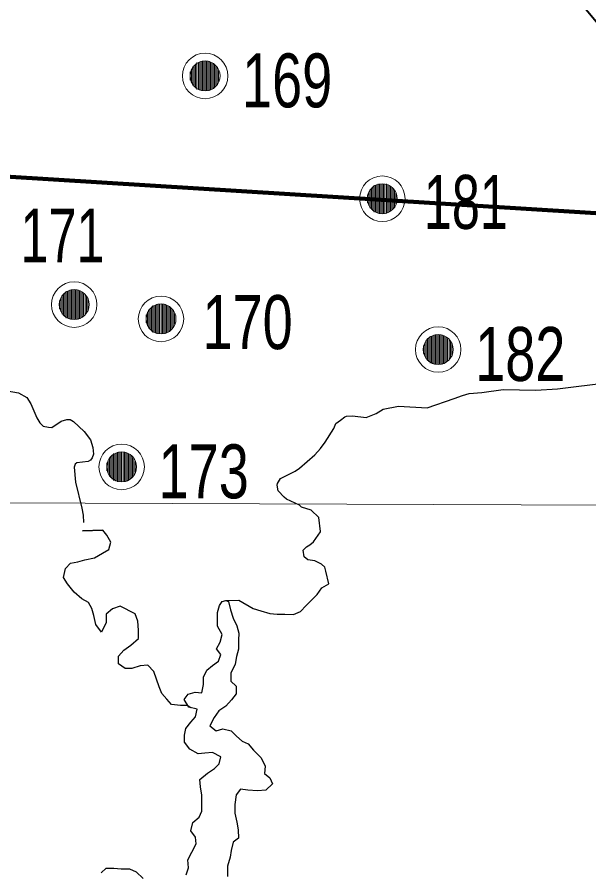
# Model space of a CAD drawing. Extents: x 553962 to 842807, y 8883888 to 9032388.
# Drawn here: x 760725 to 764968, y 8946421 to 8952764 of the extents above; entities that cross this region are included whole.
import ezdxf

# ---------------------------------------------------------------- set-up
doc = ezdxf.new("R2010")
doc.units = 0
doc.header["$LTSCALE"] = 160
for name, color, linetype, lineweight in [('15', 7, 'Continuous', 25), ('2', 7, 'Continuous', 13), ('21', 7, 'Continuous', 25), ('27', 7, 'Continuous', 90), ('32', 7, 'Continuous', 13), ('33', 7, 'Continuous', 13)]:
    doc.layers.add(name, color=color, linetype=linetype, lineweight=lineweight)

msp = doc.modelspace()

# ---------------------------------------------------------------- linework, layer by layer
at = {"layer": '15', "lineweight": 40}
msp.add_spline([(761549.2, 8957020.4), (762383.1, 8955993.9), (763257, 8954902.9), (764214.4, 8953717.3), (766168.2, 8951324.4), (767086.6, 8950171.6), (770317.8, 8946184.2), (771971, 8944146), (773006.3, 8942876.2), (773223.4, 8942642.3), (773373.7, 8942274.8), (774008.3, 8940921.5), (774359, 8940136.3), (774475.8, 8939919.1), (774642.8, 8939785.5), (774893.3, 8939668.5), (775511.2, 8939484.7), (775928.6, 8939267.5), (776078.9, 8939184), (776379.5, 8938916.7), (776680.1, 8938749.6), (776830.4, 8938582.6), (777398.1, 8938348.7), (777899.1, 8938231.7), (778550.4, 8938482.3), (779134.8, 8938866.6), (779452.1, 8939250.8), (779569, 8939384.5), (779685.9, 8939351.1), (779852.9, 8939217.4), (780086.7, 8939217.4), (780604.3, 8939451.3), (781055.2, 8939618.4), (781439.3, 8939618.4), (781823.3, 8939518.1), (782090.5, 8939401.2), (782290.9, 8939367.8), (782524.7, 8939518.1), (782858.7, 8939618.4), (783192.6, 8939651.8), (783509.9, 8939818.9), (783910.7, 8940119.6), (784278.1, 8940336.8), (784625.2, 8940434.5)], degree=3, dxfattribs=at)
at = {"layer": '2'}
msp.add_line((565315.3, 8949866.8), (791497.7, 8949052.2), dxfattribs=at)
at = {"layer": '21'}
for p, q in [((761210.9, 8948956.2), (761361.4, 8948961.1)), ((761361.4, 8948961.1), (761210.9, 8948956.2))]:
    msp.add_line(p, q, dxfattribs=at)
for points in [[(760588.6, 8950335.2), (760579.4, 8950302.6), (760526.2, 8950197.8), (760517.9, 8950150.9), (760518.6, 8950115), (760524.8, 8950096.2), (760560.2, 8950052.5), (760573.6, 8950045.6), (760600.4, 8950021.6), (760652.6, 8949994.7), (760735.2, 8949978.4), (760796.3, 8949944.7), (760827, 8949897.8), (760870.5, 8949794.4), (760894.4, 8949756.4), (760917.9, 8949733), (760957.7, 8949723.4), (760983.8, 8949723)], [(760588.6, 8950335.2), (760579.4, 8950302.6), (760526.2, 8950197.8), (760517.9, 8950150.9), (760518.6, 8950115), (760524.8, 8950096.2), (760560.2, 8950052.5), (760573.6, 8950045.6), (760600.4, 8950021.6), (760652.6, 8949994.7), (760735.2, 8949978.4), (760796.3, 8949944.7), (760827, 8949897.8), (760870.5, 8949794.4), (760894.4, 8949756.4), (760917.9, 8949733), (760957.7, 8949723.4), (760983.8, 8949723)], [(762654.7, 8949294.5), (762656.7, 8949306.8), (762679.1, 8949343.6), (762788.7, 8949399.1), (762821.1, 8949420.1), (762935.3, 8949520.6), (762977.1, 8949566.6), (763011.1, 8949614.1), (763074.6, 8949715.9), (763089.4, 8949752.7), (763125.9, 8949775.5), (763156, 8949801.1), (763169.3, 8949805.2), (763212.9, 8949808.1), (763314.7, 8949796.1), (763389.4, 8949825.8), (763440.7, 8949858.6), (763555.2, 8949879.5), (763767.2, 8949868.9), (763967.1, 8949936), (764029.1, 8949960.5), (764080.2, 8949974.5), (764174.7, 8949982.8), (764331.6, 8950003.9), (764575.5, 8950000), (764735.9, 8950008.2), (765114.3, 8950055)], [(760983.8, 8949723), (761052.1, 8949768.5), (761052.1, 8949768.5), (761093.2, 8949782.5), (761118.7, 8949782.5), (761143, 8949765.5), (761222.5, 8949692), (761270.1, 8949631.4), (761287.7, 8949575), (761290.9, 8949523.6), (761283.1, 8949497.5), (761268.7, 8949478.8), (761253.4, 8949469.9), (761168.1, 8949460.9), (761157.1, 8949449.3), (761149.4, 8949429.2), (761159.4, 8949316.6), (761205.6, 8949123.6), (761214.3, 8949072.6), (761216.9, 8949017.9)], [(760983.8, 8949723), (761052.1, 8949768.5), (761052.1, 8949768.5), (761093.2, 8949782.5), (761118.7, 8949782.5), (761143, 8949765.5), (761222.5, 8949692), (761270.1, 8949631.4), (761287.7, 8949575), (761290.9, 8949523.6), (761283.1, 8949497.5), (761268.7, 8949478.8), (761253.4, 8949469.9), (761168.1, 8949460.9), (761157.1, 8949449.3), (761149.4, 8949429.2), (761159.4, 8949316.6), (761205.6, 8949123.6), (761214.3, 8949072.6), (761216.9, 8949017.9)], [(762975.5, 8948950.6), (762963.4, 8949056), (762906, 8949108.6), (762836.6, 8949131.3), (762820.1, 8949147.2), (762725, 8949191.5), (762705.8, 8949206.6), (762661.7, 8949253.3), (762654.7, 8949294.5)], [(762015.2, 8947645), (761987.8, 8947662.2), (761936.9, 8947662.5), (761870.9, 8947668), (761835.5, 8947709), (761800.2, 8947750), (761780.2, 8947801), (761760.3, 8947857.2), (761740.3, 8947913.3), (761694.9, 8947959.5), (761638.9, 8947954.7), (761577.7, 8947934.7), (761526.9, 8947935), (761476.3, 8947971), (761476.6, 8948027), (761517.6, 8948072.6), (761568.7, 8948107.9), (761625, 8948158.5), (761625.5, 8948219.6), (761620.8, 8948285.9), (761600.9, 8948342), (761489.4, 8948398.8), (761433.3, 8948378.7), (761387.2, 8948338.3), (761386.8, 8948277.2), (761350.7, 8948206.1), (761310.4, 8948262.3), (761295.6, 8948328.7), (761280.7, 8948379.7), (761255.6, 8948425.7), (761204.9, 8948451.5), (761149.3, 8948502.7), (761098.9, 8948564.2), (761068.7, 8948610.2), (761084.4, 8948676.3), (761120.3, 8948716.8), (761176.3, 8948726.7), (761227.3, 8948741.7), (761298.6, 8948756.5), (761359.8, 8948791.8), (761405.8, 8948816.9), (761421.4, 8948872.9), (761391.3, 8948924), (761361.4, 8948961.1)], [(763037.7, 8948563.4), (763016, 8948657.7), (763008.9, 8948685.8), (762983.9, 8948709.2), (762933.4, 8948733.1), (762882.7, 8948741.6), (762855.1, 8948762.5), (762848.4, 8948813.6), (762871.8, 8948838.7), (762897.5, 8948853.6), (762923.3, 8948873.5), (762959.9, 8948923.9), (762975.6, 8948949.1), (762975.5, 8948950.6)], [(762274.4, 8948440.9), (762371.2, 8948443.4), (762477.5, 8948379.6), (762533.3, 8948364), (762599.3, 8948343.2), (762655.2, 8948337.7), (762711.2, 8948337.4), (762777.3, 8948337), (762828.3, 8948357), (762869.3, 8948402.6), (762910.2, 8948443.1), (762951.2, 8948483.6), (762987.1, 8948534.3), (763037.7, 8948563.4)], [(761980.6, 8946406.3), (761996.2, 8946457.1), (761991.5, 8946518.3), (762022.4, 8946574.1), (762053.3, 8946635.1), (762048.6, 8946686), (762013.3, 8946732.1), (762029, 8946793.1), (762075.1, 8946833.6), (762095.7, 8946879.3), (762096.2, 8946945.5), (762096.5, 8946996.4), (762086.8, 8947057.6), (762082.1, 8947113.7), (762138.3, 8947159.2), (762189.4, 8947194.5), (762225.3, 8947229.9), (762235.8, 8947280.8), (762175, 8947311.8), (762119, 8947307), (762068.1, 8947302.3), (762007.3, 8947338.3), (761967, 8947389.5), (761967.3, 8947440.4), (761977.9, 8947491.3), (762013.8, 8947536.9), (762049.7, 8947577.4), (762060.2, 8947633.4), (761999.3, 8947649.1), (761964.1, 8947705.3), (761994.9, 8947745.9), (762045.8, 8947760.8), (762096.7, 8947755.4), (762107.2, 8947816.5), (762107.6, 8947872.5), (762133.4, 8947923.3), (762174.3, 8947958.7), (762220.3, 8947989), (762235.9, 8948039.8), (762205.7, 8948080.7), (762231.5, 8948131.5), (762247.1, 8948187.4), (762212, 8948248.8), (762212.3, 8948299.7), (762212.7, 8948350.7), (762226.4, 8948402.4), (762246.6, 8948432.3), (762274.4, 8948440.9), (762294.6, 8948431.6)], [(762294.6, 8948431.6), (762309.4, 8948370.4), (762329.3, 8948309.2), (762354.4, 8948253), (762369.3, 8948196.8), (762368.9, 8948145.9), (762368.5, 8948079.7), (762352.8, 8948023.8), (762342.2, 8947967.8), (762311.3, 8947901.8), (762310.9, 8947840.7), (762351.3, 8947804.7), (762350.9, 8947748.7), (762315, 8947703.1), (762274, 8947657.5), (762222.9, 8947622.2), (762186.9, 8947571.5), (762156, 8947510.5), (762201.5, 8947474.6), (762252.5, 8947489.6), (762313.4, 8947473.9), (762353.8, 8947432.9), (762394.3, 8947396.9), (762439.9, 8947376.3), (762480.3, 8947330.2), (762535.8, 8947273.8), (762565.9, 8947212.5), (762560.5, 8947156.5), (762600.9, 8947125.7), (762621, 8947079.7), (762569.8, 8947034.2), (762508.7, 8947029.5), (762437.6, 8947035), (762381.7, 8947040.5), (762350.9, 8946999.9), (762340.2, 8946928.7), (762339.7, 8946862.4), (762354.5, 8946796.1), (762364.3, 8946740), (762369, 8946678.9), (762328.1, 8946648.6), (762312.4, 8946587.6), (762307, 8946536.7), (762286.2, 8946470.6), (762285.7, 8946394.2)], [(761350, 8946420.5), (761385.8, 8946456), (761441.8, 8946455.6), (761497.7, 8946450.2), (761558.7, 8946449.8), (761609.4, 8946429.1), (761659.9, 8946377.8)]]:
    msp.add_lwpolyline(points, dxfattribs=at)
at = {"layer": '27'}
msp.add_lwpolyline([(750519.5, 8951321.2), (753181.6, 8952045.1), (767371, 8951165.8), (772338.7, 8947456.5)], dxfattribs=at)
msp.add_spline([(779358.3, 8951316.5), (778152, 8950383.2), (776870.5, 8948893), (775858.2, 8948102.8), (775096.9, 8948098.3), (774081.6, 8948143.1), (772814, 8947781.5), (772105.2, 8947296.6), (771547.4, 8947166.9), (771322, 8946330.6), (771374.4, 8945875.5), (771395.1, 8945546.1), (769593.3, 8944681.6), (768541.6, 8943918.8), (767488.3, 8942812.2), (766189.2, 8941452.3), (765366.7, 8940769), (764084.5, 8940646.2), (763321.5, 8941097.2), (762890.2, 8941044.2), (762866.3, 8940639.2), (762461.9, 8940181.4), (761397.4, 8939821), (760940.2, 8939919.5), (760875, 8939930.2)], degree=3, dxfattribs=at)
at = {"layer": '32'}
for p, q in [((763345, 8951488), (763345, 8951348)), ((763355, 8951498), (763355, 8951338)), ((763365, 8951508), (763365, 8951328)), ((763375, 8951518), (763375, 8951318)), ((763385, 8951518), (763385, 8951318)), ((763395, 8951518), (763395, 8951318)), ((763405, 8951528), (763405, 8951308)), ((763415, 8951528), (763415, 8951308)), ((763425, 8951528), (763425, 8951308)), ((763435, 8951528), (763435, 8951308)), ((763445, 8951528), (763445, 8951308)), ((763455, 8951528), (763455, 8951308)), ((763465, 8951528), (763465, 8951308)), ((763475, 8951518), (763475, 8951318)), ((763485, 8951518), (763485, 8951318)), ((763495, 8951508), (763495, 8951328)), ((763505, 8951498), (763505, 8951338)), ((763515, 8951488), (763515, 8951348)), ((763325, 8951448), (763325, 8951388)), ((763335, 8951468), (763335, 8951368)), ((763525, 8951478), (763525, 8951358)), ((763535, 8951458), (763535, 8951378)), ((761079, 8950723), (761079, 8950543)), ((761089, 8950733), (761089, 8950533)), ((761099, 8950733), (761099, 8950533)), ((761109, 8950733), (761109, 8950533)), ((761119, 8950743), (761119, 8950523)), ((761129, 8950743), (761129, 8950523)), ((761139, 8950743), (761139, 8950523)), ((761149, 8950743), (761149, 8950523)), ((761159, 8950743), (761159, 8950523)), ((761169, 8950743), (761169, 8950523)), ((761179, 8950743), (761179, 8950523)), ((761189, 8950733), (761189, 8950533)), ((761199, 8950733), (761199, 8950533)), ((761209, 8950723), (761209, 8950543)), ((761039, 8950663), (761039, 8950603)), ((761049, 8950683), (761049, 8950583)), ((761059, 8950703), (761059, 8950563)), ((761069, 8950713), (761069, 8950553)), ((761219, 8950713), (761219, 8950553)), ((761229, 8950703), (761229, 8950563)), ((761239, 8950693), (761239, 8950573)), ((761249, 8950673), (761249, 8950593)), ((761703, 8950597), (761703, 8950457)), ((761713, 8950607), (761713, 8950447)), ((761723, 8950617), (761723, 8950437)), ((761733, 8950627), (761733, 8950427)), ((761743, 8950627), (761743, 8950427)), ((761753, 8950627), (761753, 8950427)), ((761763, 8950637), (761763, 8950417)), ((761773, 8950637), (761773, 8950417)), ((761783, 8950637), (761783, 8950417)), ((761793, 8950637), (761793, 8950417)), ((761803, 8950637), (761803, 8950417)), ((761813, 8950637), (761813, 8950417)), ((761823, 8950637), (761823, 8950417)), ((761833, 8950627), (761833, 8950427)), ((761843, 8950627), (761843, 8950427)), ((761853, 8950617), (761853, 8950437)), ((761863, 8950607), (761863, 8950447)), ((761873, 8950597), (761873, 8950457)), ((761683, 8950557), (761683, 8950497)), ((761693, 8950577), (761693, 8950477)), ((761883, 8950587), (761883, 8950467)), ((761893, 8950567), (761893, 8950487))]:
    msp.add_line(p, q, dxfattribs=at)
for centre, radius in [((763435, 8951418), 168.7), ((763435, 8951418), 111), ((761149, 8950633), 168.7), ((761149, 8950633), 111), ((761793, 8950527), 168.7), ((761793, 8950527), 111)]:
    msp.add_circle(centre, radius, dxfattribs=at)
at = {"layer": '33'}
for p, q in [((762090, 8952438), (762090, 8952218)), ((762100, 8952438), (762100, 8952218)), ((762110, 8952438), (762110, 8952218)), ((762120, 8952438), (762120, 8952218)), ((762130, 8952438), (762130, 8952218)), ((762140, 8952438), (762140, 8952218)), ((762150, 8952438), (762150, 8952218)), ((762020, 8952378), (762020, 8952278)), ((762030, 8952398), (762030, 8952258)), ((762040, 8952408), (762040, 8952248)), ((762050, 8952418), (762050, 8952238)), ((762060, 8952428), (762060, 8952228)), ((762070, 8952428), (762070, 8952228)), ((762080, 8952428), (762080, 8952228)), ((762160, 8952428), (762160, 8952228)), ((762170, 8952428), (762170, 8952228)), ((762180, 8952418), (762180, 8952238)), ((762190, 8952408), (762190, 8952248)), ((762200, 8952398), (762200, 8952258)), ((762210, 8952388), (762210, 8952268)), ((762220, 8952368), (762220, 8952288)), ((762010, 8952358), (762010, 8952298)), ((763820, 8950410), (763820, 8950190)), ((763830, 8950410), (763830, 8950190)), ((763840, 8950410), (763840, 8950190)), ((763850, 8950410), (763850, 8950190)), ((763860, 8950410), (763860, 8950190)), ((763870, 8950410), (763870, 8950190)), ((763880, 8950410), (763880, 8950190)), ((763750, 8950350), (763750, 8950250)), ((763760, 8950370), (763760, 8950230)), ((763770, 8950380), (763770, 8950220)), ((763780, 8950390), (763780, 8950210)), ((763790, 8950400), (763790, 8950200)), ((763800, 8950400), (763800, 8950200)), ((763810, 8950400), (763810, 8950200)), ((763890, 8950400), (763890, 8950200)), ((763900, 8950400), (763900, 8950200)), ((763910, 8950390), (763910, 8950210)), ((763920, 8950380), (763920, 8950220)), ((763930, 8950370), (763930, 8950230)), ((763940, 8950360), (763940, 8950240)), ((763950, 8950340), (763950, 8950260)), ((763740, 8950330), (763740, 8950270)), ((761431, 8949520), (761431, 8949340)), ((761441, 8949530), (761441, 8949330)), ((761451, 8949530), (761451, 8949330)), ((761461, 8949530), (761461, 8949330)), ((761471, 8949540), (761471, 8949320)), ((761481, 8949540), (761481, 8949320)), ((761491, 8949540), (761491, 8949320)), ((761501, 8949540), (761501, 8949320)), ((761511, 8949540), (761511, 8949320)), ((761521, 8949540), (761521, 8949320)), ((761531, 8949540), (761531, 8949320)), ((761541, 8949530), (761541, 8949330)), ((761551, 8949530), (761551, 8949330)), ((761561, 8949520), (761561, 8949340)), ((761391, 8949460), (761391, 8949400)), ((761401, 8949480), (761401, 8949380)), ((761411, 8949500), (761411, 8949360)), ((761421, 8949510), (761421, 8949350)), ((761571, 8949510), (761571, 8949350)), ((761581, 8949500), (761581, 8949360)), ((761591, 8949490), (761591, 8949370)), ((761601, 8949470), (761601, 8949390))]:
    msp.add_line(p, q, dxfattribs=at)
for centre, radius in [((762120, 8952328), 168.7), ((762120, 8952328), 111), ((763850, 8950300), 168.7), ((763850, 8950300), 111), ((761501, 8949430), 168.7), ((761501, 8949430), 111)]:
    msp.add_circle(centre, radius, dxfattribs=at)

# ---------------------------------------------------------------- texts
at = {"layer": '32'}
for s, width, p in [('181', 0.7, (763742.8, 8951194.3)), ('171', 0.7, (760749.5, 8950945.4)), ('170', 0.75, (762100.8, 8950303.3))]:
    msp.add_text(s, height=400, dxfattribs=dict(at, width=width)).set_placement(p)
at = {"layer": '33', "width": 0.75}
for s, p in [('169', (762394.2, 8952095.1)), ('182', (764124.2, 8950067.1)), ('173', (761775.2, 8949197.1))]:
    msp.add_text(s, height=400, dxfattribs=at).set_placement(p)

doc.saveas('drawing.dxf')
